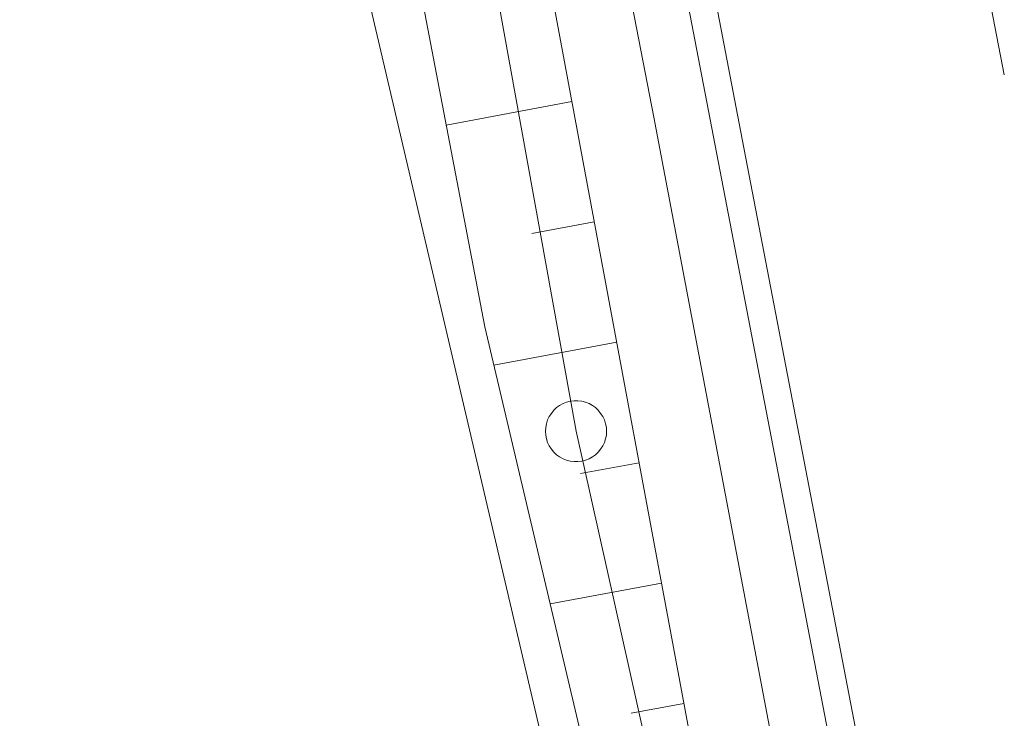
# Model space of a CAD drawing. Header units: metres. Extents: x 3425540 to 3446143, y 5432760 to 5444637.
# Tile 515 of 656: x 3437006 to 3437031, y 5443824 to 5443841. Entities that reach past the tile are written whole.
import ezdxf

# ---------------------------------------------------------------- set-up
doc = ezdxf.new("R2010")
doc.units = ezdxf.units.M
for name, color, linetype, lineweight in [('B_Bestand', 9, 'Continuous', 18), ('B_Böschung', 9, 'Continuous', 18), ('B_Flurgrenzen', 9, 'Continuous', 18)]:
    doc.layers.add(name, color=color, linetype=linetype, lineweight=lineweight)

msp = doc.modelspace()

# ---------------------------------------------------------------- linework, layer by layer
at = {"layer": 'B_Bestand'}
for points in [[(3437030.519, 5443839.521), (3437029.373, 5443845.454), (3437026.731, 5443858.96), (3437022.469, 5443881.365), (3437020.788, 5443889.388), (3437018.257, 5443902.939), (3437017.894, 5443906.248), (3437016.318, 5443913.709), (3437015.646, 5443917.814), (3437015.513, 5443919.092), (3437015.101, 5443920.983)], [(3437027.123, 5443822.191), (3437024.133, 5443837.731), (3437021.175, 5443853.168), (3437018.533, 5443866.995), (3437016.3, 5443878.707), (3437014.217, 5443889.525), (3437012.446, 5443898.082), (3437010.354, 5443908.152)], [(3437025.061, 5443821.989), (3437021.925, 5443838.484), (3437020.609, 5443845.312), (3437017.407, 5443861.782), (3437014.421, 5443877.643), (3437012.596, 5443887.29), (3437009.869, 5443900.726), (3437009.437, 5443903.076), (3437008.613, 5443907.577)]]:
    msp.add_lwpolyline(points, dxfattribs=at)
at = {"layer": 'B_Böschung'}
for p, q in [((3437019.921, 5443838.867), (3437016.84, 5443838.292)), ((3437020.47, 5443835.917), (3437018.936, 5443835.632)), ((3437021.019, 5443832.968), (3437018.006, 5443832.407)), ((3437021.568, 5443830.018), (3437020.132, 5443829.751)), ((3437022.117, 5443827.069), (3437019.387, 5443826.56)), ((3437022.665, 5443824.12), (3437021.371, 5443823.878))]:
    msp.add_line(p, q, dxfattribs=at)
for points in [[(3436996.296, 5443863.723), (3436997.821, 5443863.866), (3436999.577, 5443863.922), (3437002.706, 5443863.757), (3437006.492, 5443862.988), (3437009.883, 5443862.416), (3437013.807, 5443861.895), (3437014.74, 5443861.318), (3437015.481, 5443860.55), (3437015.975, 5443859.232), (3437016.633, 5443856.295), (3437019.404, 5443841.647), (3437023.464, 5443819.826), (3437023.985, 5443817.877), (3437024.507, 5443817.219), (3437025.083, 5443816.615), (3437025.879, 5443816.285)], [(3436997.711, 5443858.887), (3436998.769, 5443859.197), (3436999.702, 5443859.279), (3437003.269, 5443858.814), (3437010.377, 5443857.579), (3437011.694, 5443857.331), (3437012.599, 5443856.81), (3437012.983, 5443856.261), (3437014.986, 5443848.003), (3437017.785, 5443833.344), (3437021.022, 5443819.632), (3437021.9, 5443815.459), (3437022.559, 5443813.922), (3437023.437, 5443812.714), (3437025.358, 5443812.33)]]:
    msp.add_lwpolyline(points, dxfattribs=at)
at = {"layer": 'B_Flurgrenzen'}
for p, q in [((3437013.48, 5443889.516), (3437027.779, 5443815.199)), ((3437020.022, 5443830.789), (3437011.495, 5443877.934)), ((3437011.41, 5443856.424), (3437021.142, 5443814.92)), ((3437023.315, 5443816.078), (3437020.022, 5443830.789))]:
    msp.add_line(p, q, dxfattribs=at)
msp.add_lwpolyline([(3437020.772, 5443830.789), (3437020.766, 5443830.883), (3437020.748, 5443830.972), (3437020.719, 5443831.067), (3437020.678, 5443831.149), (3437020.624, 5443831.226), (3437020.565, 5443831.303), (3437020.5, 5443831.368), (3437020.424, 5443831.421), (3437020.341, 5443831.468), (3437020.252, 5443831.498), (3437020.164, 5443831.521), (3437020.069, 5443831.533), (3437019.975, 5443831.533), (3437019.88, 5443831.521), (3437019.792, 5443831.498), (3437019.703, 5443831.468), (3437019.62, 5443831.421), (3437019.544, 5443831.368), (3437019.479, 5443831.303), (3437019.42, 5443831.226), (3437019.366, 5443831.149), (3437019.325, 5443831.067), (3437019.296, 5443830.972), (3437019.278, 5443830.883), (3437019.272, 5443830.789), (3437019.278, 5443830.695), (3437019.296, 5443830.606), (3437019.325, 5443830.511), (3437019.366, 5443830.429), (3437019.42, 5443830.352), (3437019.479, 5443830.275), (3437019.544, 5443830.21), (3437019.62, 5443830.157), (3437019.703, 5443830.11), (3437019.792, 5443830.08), (3437019.88, 5443830.057), (3437019.975, 5443830.045), (3437020.069, 5443830.045), (3437020.164, 5443830.057), (3437020.252, 5443830.08), (3437020.341, 5443830.11), (3437020.424, 5443830.157), (3437020.5, 5443830.21), (3437020.565, 5443830.275), (3437020.624, 5443830.352), (3437020.678, 5443830.429), (3437020.719, 5443830.511), (3437020.748, 5443830.606), (3437020.766, 5443830.695), (3437020.772, 5443830.789)], dxfattribs=at)

doc.saveas('drawing.dxf')
